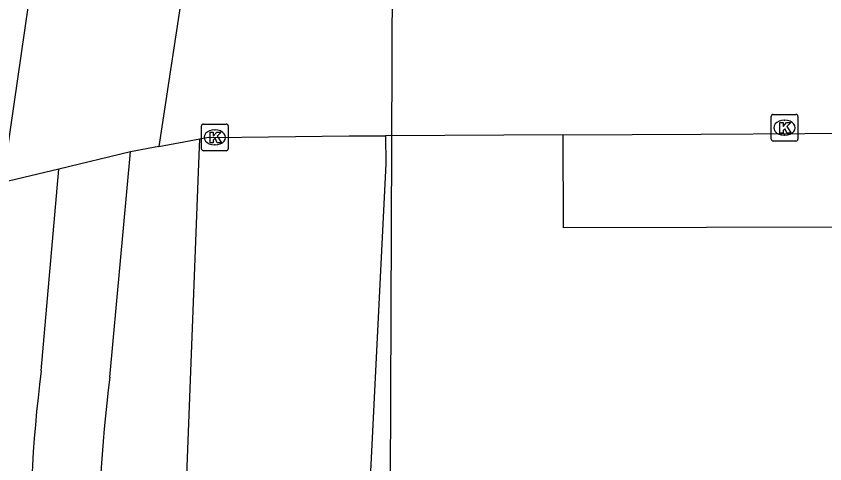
# Model space of a CAD drawing. Extents: x 160203 to 161526, y 379529 to 381797.
# Drawn here: x 160816.31 to 160846.6, y 380595.64 to 380612.4 of the extents above; entities that cross this region are included whole.
import ezdxf

# ---------------------------------------------------------------- set-up
doc = ezdxf.new("R2010")
doc.units = 0
for name, color, linetype in [('IMGEO_Fietspad_open', 7, 'Continuous'), ('IMGEO_Gemengd_bos', 7, 'Continuous'), ('IMGEO_Hek', 7, 'Continuous'), ('IMGEO_Kolk', 7, 'Continuous'), ('IMGEO_Parkeervlak_gesloten', 7, 'Continuous'), ('IMGEO_Rijbaan_lokaal_gesloten', 7, 'Continuous'), ('IMGEO_Rijbaan_lokaal_open', 7, 'Continuous'), ('IMGEO_Voetpad_open', 7, 'Continuous')]:
    doc.layers.add(name, color=color, linetype=linetype)

msp = doc.modelspace()

# ---------------------------------------------------------------- linework, layer by layer
at = {"layer": 'IMGEO_Fietspad_open'}
for points in [[(160819.819, 380598.882), (160820.598, 380607.319)], [(160817.252, 380599.119), (160817.907, 380606.678)]]:
    msp.add_lwpolyline(points, dxfattribs=at)
for centre, radius, start, end in [((160869.954, 380592.425), 53.126, 172.7617, 190.2532), ((160869.742, 380592.476), 50.332, 172.6884, 190.3138)]:
    msp.add_arc(centre, radius, start, end, dxfattribs=at)
at = {"layer": 'IMGEO_Gemengd_bos'}
for points in [[(160830.151, 380607.923), (160830.156, 380606.87), (160828.587, 380575.341)], [(160828.587, 380575.341), (160822.037, 380577.708), (160823.148, 380606.566), (160823.194, 380607.805)]]:
    msp.add_lwpolyline(points, dxfattribs=at)
at = {"layer": 'IMGEO_Hek'}
msp.add_lwpolyline([(160830.403, 380613.941), (160830.181, 380560.25)], dxfattribs=at)
at = {"layer": 'IMGEO_Kolk'}
for p, q in [((160844.595, 380607.798), (160844.595, 380608.65)), ((160844.67, 380608.724), (160845.522, 380608.724)), ((160845.596, 380608.65), (160845.596, 380607.798)), ((160823.255, 380607.438), (160823.255, 380608.29)), ((160823.33, 380608.364), (160824.182, 380608.364)), ((160824.256, 380608.29), (160824.256, 380607.438)), ((160845.083, 380608.504), (160845.108, 380608.504)), ((160823.743, 380608.144), (160823.768, 380608.144)), ((160845.106, 380607.944), (160845.081, 380607.944)), ((160845.522, 380607.724), (160844.67, 380607.724)), ((160824.182, 380607.364), (160823.33, 380607.364)), ((160823.766, 380607.584), (160823.741, 380607.584))]:
    msp.add_line(p, q, dxfattribs=at)
for points in [[(160844.595, 380607.798), (160844.595, 380608.65)], [(160844.67, 380608.724), (160845.522, 380608.724)], [(160845.596, 380608.65), (160845.596, 380607.798)], [(160823.255, 380607.438), (160823.255, 380608.29)], [(160823.33, 380608.364), (160824.182, 380608.364)], [(160824.256, 380608.29), (160824.256, 380607.438)], [(160844.916, 380608.424), (160845.039, 380608.424), (160845.039, 380608.273), (160845.169, 380608.424), (160845.333, 380608.424), (160845.187, 380608.273), (160845.34, 380608.024), (160845.188, 380608.024), (160845.103, 380608.188), (160845.039, 380608.121), (160845.039, 380608.024), (160844.916, 380608.024), (160844.916, 380608.424)], [(160823.576, 380608.064), (160823.699, 380608.064), (160823.699, 380607.913), (160823.829, 380608.064), (160823.993, 380608.064), (160823.847, 380607.913), (160824, 380607.664), (160823.848, 380607.664), (160823.763, 380607.828), (160823.699, 380607.761), (160823.699, 380607.664), (160823.576, 380607.664), (160823.576, 380608.064)], [(160845.522, 380607.724), (160844.67, 380607.724)], [(160824.182, 380607.364), (160823.33, 380607.364)]]:
    msp.add_lwpolyline(points, dxfattribs=at)
for centre, start, end in [((160844.672, 380608.648), 91.552, 178.448), ((160844.672, 380608.648), 91.552, 178.448), ((160845.52, 380608.648), 1.552, 88.448), ((160845.52, 380608.648), 1.552, 88.448), ((160823.332, 380608.288), 91.552, 178.448), ((160823.332, 380608.288), 91.552, 178.448), ((160824.18, 380608.288), 1.552, 88.448), ((160824.18, 380608.288), 1.552, 88.448), ((160844.672, 380607.8), 181.552, 268.448), ((160844.672, 380607.8), 181.552, 268.448), ((160845.52, 380607.8), 271.552, 358.448), ((160845.52, 380607.8), 271.552, 358.448), ((160823.332, 380607.44), 181.552, 268.448), ((160823.332, 380607.44), 181.552, 268.448), ((160824.18, 380607.44), 271.552, 358.448), ((160824.18, 380607.44), 271.552, 358.448)]:
    msp.add_arc(centre, 0.0765, start, end, dxfattribs=at)
for centre, major_axis, ratio, start_param, end_param in [((160845.082, 380608.224), (-0.387, 0.002), 0.722429, 4.712389, 7.853982), ((160845.107, 380608.224), (-0.39, 0.002), 0.717154, 1.570796, 4.712389), ((160823.742, 380607.864), (-0.387, 0.002), 0.722429, 4.712389, 7.853982), ((160823.767, 380607.864), (-0.39, 0.002), 0.717154, 1.570796, 4.712389)]:
    msp.add_ellipse(centre, major_axis=major_axis, ratio=ratio, start_param=start_param, end_param=end_param, dxfattribs=at)
at = {"layer": 'IMGEO_Parkeervlak_gesloten'}
for points in [[(160823.194, 380607.805), (160823.517, 380607.866), (160823.756, 380607.864), (160828.782, 380607.916), (160830.151, 380607.923)], [(160836.801, 380607.959), (160830.151, 380607.923)], [(160821.655, 380607.516), (160823.194, 380607.805)]]:
    msp.add_lwpolyline(points, dxfattribs=at)
at = {"layer": 'IMGEO_Rijbaan_lokaal_gesloten'}
msp.add_lwpolyline([(160815.809, 380606.179), (160817.202, 380615.762)], dxfattribs=at)
at = {"layer": 'IMGEO_Rijbaan_lokaal_open'}
for points in [[(160822.663, 380614.174), (160821.655, 380607.516)], [(160820.598, 380607.319), (160817.907, 380606.678)], [(160821.655, 380607.516), (160820.598, 380607.319)], [(160817.907, 380606.678), (160815.809, 380606.179)]]:
    msp.add_lwpolyline(points, dxfattribs=at)
at = {"layer": 'IMGEO_Voetpad_open'}
for points in [[(160836.801, 380607.959), (160841.977, 380607.987), (160849.74, 380608.029), (160854.836, 380608.041)], [(160854.84, 380606.242), (160849.242, 380606.229), (160849.244, 380605.369), (160847.529, 380605.365), (160847.531, 380604.507), (160836.811, 380604.482), (160836.801, 380607.959)]]:
    msp.add_lwpolyline(points, dxfattribs=at)

doc.saveas('drawing.dxf')
